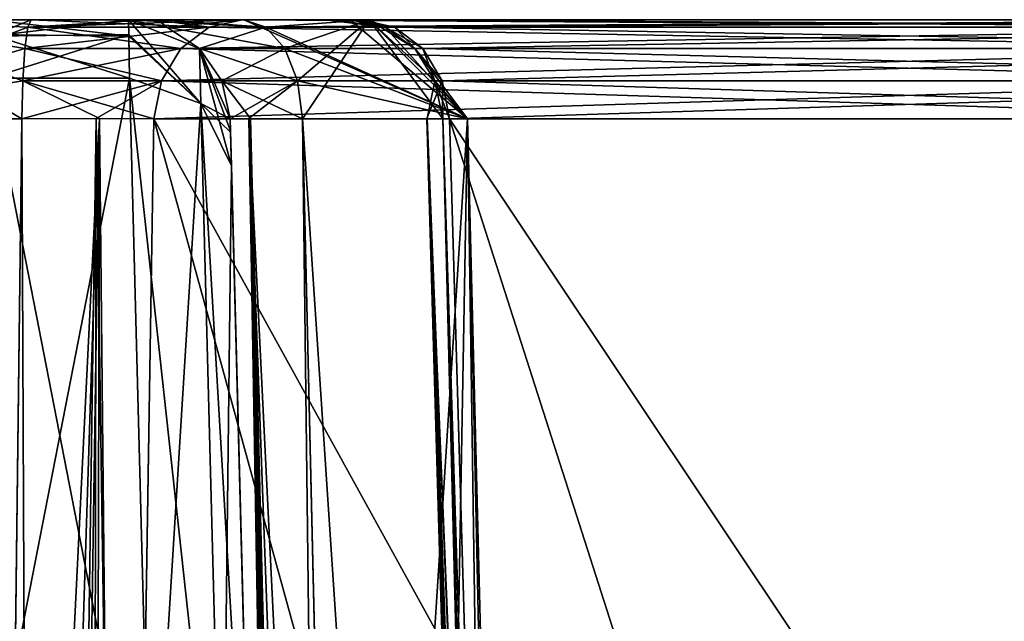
# Model space of a CAD drawing. Header units: inches. Extents: x -11.1 to 11.1, y -2.2 to 7.8.
# Tile 338 of 656: x -7.012 to -6.722, y 0.673 to 0.85. Entities that reach past the tile are written whole.
import ezdxf

# ---------------------------------------------------------------- set-up
doc = ezdxf.new("R2010")
doc.units = ezdxf.units.IN
doc.header["$LTSCALE"] = 93.866667
doc.header["$MEASUREMENT"] = 0
for name, color, linetype in [('2351', 7, 'CONTINUOUS'), ('2514', 7, 'CONTINUOUS'), ('2516', 7, 'CONTINUOUS'), ('2534', 7, 'CONTINUOUS'), ('2536', 7, 'CONTINUOUS'), ('2644', 7, 'CONTINUOUS'), ('2654', 7, 'CONTINUOUS'), ('2723', 7, 'CONTINUOUS'), ('2724', 7, 'CONTINUOUS'), ('3400', 7, 'CONTINUOUS'), ('3410', 7, 'CONTINUOUS'), ('3428', 7, 'CONTINUOUS'), ('3429', 7, 'CONTINUOUS'), ('3536', 7, 'CONTINUOUS'), ('3540', 7, 'CONTINUOUS'), ('3543', 7, 'CONTINUOUS'), ('3544', 7, 'CONTINUOUS'), ('3546', 7, 'CONTINUOUS'), ('3548', 7, 'CONTINUOUS'), ('3550', 7, 'CONTINUOUS'), ('3551', 7, 'CONTINUOUS'), ('4970', 7, 'CONTINUOUS'), ('4994', 7, 'CONTINUOUS'), ('5527', 7, 'CONTINUOUS'), ('5529', 7, 'CONTINUOUS'), ('5531', 7, 'CONTINUOUS'), ('5935', 7, 'CONTINUOUS'), ('5936', 7, 'CONTINUOUS'), ('5937', 7, 'CONTINUOUS'), ('5951', 7, 'CONTINUOUS'), ('5952', 7, 'CONTINUOUS'), ('8187', 7, 'CONTINUOUS'), ('8189', 7, 'CONTINUOUS'), ('8191', 7, 'CONTINUOUS'), ('8193', 7, 'CONTINUOUS'), ('8194', 7, 'CONTINUOUS'), ('8195', 7, 'CONTINUOUS'), ('8196', 7, 'CONTINUOUS'), ('8197', 7, 'CONTINUOUS')]:
    doc.layers.add(name, color=color, linetype=linetype)

msp = doc.modelspace()

# ---------------------------------------------------------------- linework, layer by layer
at = {"layer": '2351', "linetype": 'Continuous'}
for points in [[(-7.06041, 0.85, 2.59474), (-7.02022, 0.85, 2.80949), (-7.0084, 0.85, 2.57315), (-7.06041, 0.85, 2.59474)], [(-7.06041, 0.85, -2.59278), (-7.0084, 0.85, -2.5712), (-7.05419, 0.85, -2.74213), (-7.06041, 0.85, -2.59278)], [(-7.05419, 0.85, -2.74213), (-7.0084, 0.85, -2.5712), (-7.02893, 0.85, -2.77124), (-7.05419, 0.85, -2.74213)], [(-7.02893, 0.85, -2.77124), (-7.0084, 0.85, -2.5712), (-7.02022, 0.85, -2.80755), (-7.02893, 0.85, -2.77124)], [(-7.02022, 0.85, 3.4926), (-6.97978, 0.85, 3.4926), (-7.02022, 0.85, 2.80949), (-7.02022, 0.85, 3.4926)], [(-7.02022, 0.85, 2.80949), (-6.97978, 0.85, 3.4926), (-7.0084, 0.85, 2.57315), (-7.02022, 0.85, 2.80949)], [(-7.02022, 0.85, -2.80755), (-7.0084, 0.85, -2.5712), (-7.02022, 0.85, -3.4926), (-7.02022, 0.85, -2.80755)], [(-7.02022, 0.85, -3.4926), (-7.0084, 0.85, -2.5712), (-6.97978, 0.85, -2.80755), (-7.02022, 0.85, -3.4926)], [(-6.97978, 0.85, -3.4926), (-7.02022, 0.85, -3.4926), (-6.97978, 0.85, -2.80755), (-6.97978, 0.85, -3.4926)], [(-6.97978, 0.85, 3.4926), (-6.97978, 0.85, 2.80949), (-7.0084, 0.85, 2.57315), (-6.97978, 0.85, 3.4926)], [(-7.0084, 0.85, 2.57315), (-6.97978, 0.85, 2.80949), (-6.97196, 0.85, 2.56057), (-7.0084, 0.85, 2.57315)], [(-7.0084, 0.85, -2.5712), (-6.97353, 0.85, -2.55962), (-6.97978, 0.85, -2.80755), (-7.0084, 0.85, -2.5712)], [(-6.97196, 0.85, 2.56057), (-6.97978, 0.85, 2.80949), (-6.97107, 0.85, 2.77319), (-6.97196, 0.85, 2.56057)], [(-6.97978, 0.85, -2.80755), (-6.97353, 0.85, -2.55962), (-6.97021, 0.85, -2.76959), (-6.97978, 0.85, -2.80755)], [(-6.97353, 0.85, -2.55962), (-6.94626, 0.85, -2.53154), (-6.97021, 0.85, -2.76959), (-6.97353, 0.85, -2.55962)], [(-6.94626, 0.85, 2.53349), (-6.97196, 0.85, 2.56057), (-6.97107, 0.85, 2.77319), (-6.94626, 0.85, 2.53349)], [(-6.94581, 0.85, 2.74408), (-6.94626, 0.85, 2.53349), (-6.97107, 0.85, 2.77319), (-6.94581, 0.85, 2.74408)], [(-6.97021, 0.85, -2.76959), (-6.94626, 0.85, -2.53154), (-6.94581, 0.85, -2.74213), (-6.97021, 0.85, -2.76959)], [(-6.58876, 0.85, 1.91427), (-6.94626, 0.85, 2.53349), (-6.91124, 0.85, 2.55371), (-6.58876, 0.85, 1.91427)], [(-6.91124, 0.85, 2.55371), (-6.94626, 0.85, 2.53349), (-6.92193, 0.85, 2.59136), (-6.91124, 0.85, 2.55371)], [(-6.92193, 0.85, 2.59136), (-6.94626, 0.85, 2.53349), (-6.94581, 0.85, 2.74408), (-6.92193, 0.85, 2.59136)], [(-6.94626, 0.85, -2.53154), (-6.58876, 0.85, -1.91232), (-6.91124, 0.85, -2.55176), (-6.94626, 0.85, -2.53154)], [(-6.94581, 0.85, -2.74213), (-6.94626, 0.85, -2.53154), (-6.92185, 0.85, -2.58755), (-6.94581, 0.85, -2.74213)], [(-6.92185, 0.85, -2.58755), (-6.94626, 0.85, -2.53154), (-6.91124, 0.85, -2.55176), (-6.92185, 0.85, -2.58755)], [(-6.90899, 0.85, -2.68943), (-6.94581, 0.85, -2.74213), (-6.91453, 0.85, -2.6254), (-6.90899, 0.85, -2.68943)], [(-6.91453, 0.85, -2.6254), (-6.94581, 0.85, -2.74213), (-6.92185, 0.85, -2.58755), (-6.91453, 0.85, -2.6254)], [(-6.90899, 0.85, 2.69138), (-6.92193, 0.85, 2.59136), (-6.94581, 0.85, 2.74408), (-6.90899, 0.85, 2.69138)], [(-6.91453, 0.85, 2.62735), (-6.92193, 0.85, 2.59136), (-6.90899, 0.85, 2.69138), (-6.91453, 0.85, 2.62735)], [(-6.55374, 0.85, 1.93449), (-6.58876, 0.85, 1.91427), (-6.91124, 0.85, 2.55371), (-6.55374, 0.85, 1.93449)], [(-6.91124, 0.85, -2.55176), (-6.58876, 0.85, -1.91232), (-6.55374, 0.85, -1.93254), (-6.91124, 0.85, -2.55176)]]:
    msp.add_3dface(points, dxfattribs=at)
at = {"layer": '2514', "linetype": 'Continuous'}
for points in [[(-6.86724, 0.20508, -2.56776), (-6.88527, 0.82079, -2.56675), (-6.52776, 0.82079, -1.94753), (-6.86724, 0.20508, -2.56776)], [(-6.85101, -0.355, -2.569), (-6.86724, 0.20508, -2.56776), (-6.52776, 0.82079, -1.94753), (-6.85101, -0.355, -2.569)], [(-6.5188, 0.26222, -1.96126), (-6.85101, -0.355, -2.569), (-6.52776, 0.82079, -1.94753), (-6.5188, 0.26222, -1.96126)]]:
    msp.add_3dface(points, dxfattribs=at)
at = {"layer": '2516', "linetype": 'Continuous'}
for points in [[(-6.98114, 0.26581, -2.5029), (-6.64899, -0.355, -1.89508), (-6.97224, 0.82079, -2.51654), (-6.98114, 0.26581, -2.5029)], [(-6.63278, 0.20466, -1.89631), (-6.61473, 0.82079, -1.89732), (-6.97224, 0.82079, -2.51654), (-6.63278, 0.20466, -1.89631)], [(-6.64899, -0.355, -1.89508), (-6.63278, 0.20466, -1.89631), (-6.97224, 0.82079, -2.51654), (-6.64899, -0.355, -1.89508)]]:
    msp.add_3dface(points, dxfattribs=at)
at = {"layer": '2534', "linetype": 'Continuous'}
for points in [[(-6.99131, -0.355, 2.48995), (-6.98213, 0.20508, 2.50338), (-6.61473, 0.82079, 1.89927), (-6.99131, -0.355, 2.48995)], [(-6.63116, 0.26023, 1.89837), (-6.99131, -0.355, 2.48995), (-6.61473, 0.82079, 1.89927), (-6.63116, 0.26023, 1.89837)], [(-6.98213, 0.20508, 2.50338), (-6.97224, 0.82079, 2.51849), (-6.61473, 0.82079, 1.89927), (-6.98213, 0.20508, 2.50338)]]:
    msp.add_3dface(points, dxfattribs=at)
at = {"layer": '2536', "linetype": 'Continuous'}
for points in [[(-6.51895, 0.27184, 1.96298), (-6.52776, 0.82079, 1.94948), (-6.88527, 0.82079, 2.5687), (-6.51895, 0.27184, 1.96298)], [(-6.50869, -0.355, 1.97802), (-6.51895, 0.27184, 1.96298), (-6.88527, 0.82079, 2.5687), (-6.50869, -0.355, 1.97802)], [(-6.869, 0.26581, 2.5696), (-6.50869, -0.355, 1.97802), (-6.88527, 0.82079, 2.5687), (-6.869, 0.26581, 2.5696)]]:
    msp.add_3dface(points, dxfattribs=at)
at = {"layer": '2644', "linetype": 'Continuous'}
for points in [[(-6.919, -0.355, -2.82273), (-6.919, -0.355, -4.53391), (-6.94979, 0.82079, -3.4926), (-6.919, -0.355, -2.82273)], [(-6.94979, 0.82079, -3.4926), (-6.919, -0.355, -4.53391), (-6.94969, 0.81688, -3.523), (-6.94979, 0.82079, -3.4926)], [(-6.93526, 0.26593, -2.8149), (-6.919, -0.355, -2.82273), (-6.94979, 0.82079, -3.4926), (-6.93526, 0.26593, -2.8149)], [(-6.94979, 0.82079, -2.80755), (-6.93526, 0.26593, -2.8149), (-6.94979, 0.82079, -3.4926), (-6.94979, 0.82079, -2.80755)], [(-6.94969, 0.81688, -3.523), (-6.919, -0.355, -4.53391), (-6.94943, 0.807, -3.54845), (-6.94969, 0.81688, -3.523)], [(-6.94943, 0.807, -3.54845), (-6.919, -0.355, -4.53391), (-6.94306, 0.56393, -4.01079), (-6.94943, 0.807, -3.54845)]]:
    msp.add_3dface(points, dxfattribs=at)
at = {"layer": '2654', "linetype": 'Continuous'}
for points in [[(-6.94979, 0.82079, 3.4926), (-6.9497, 0.81729, 3.52136), (-6.919, -0.355, 2.82467), (-6.94979, 0.82079, 3.4926)], [(-6.94979, 0.82079, 2.80949), (-6.94979, 0.82079, 3.4926), (-6.93379, 0.20971, 2.81758), (-6.94979, 0.82079, 2.80949)], [(-6.93379, 0.20971, 2.81758), (-6.94979, 0.82079, 3.4926), (-6.919, -0.355, 2.82467), (-6.93379, 0.20971, 2.81758)], [(-6.9497, 0.81729, 3.52136), (-6.94943, 0.807, 3.54845), (-6.919, -0.355, 2.82467), (-6.9497, 0.81729, 3.52136)], [(-6.94943, 0.807, 3.54845), (-6.94306, 0.56393, 4.01079), (-6.919, -0.355, 2.82467), (-6.94943, 0.807, 3.54845)]]:
    msp.add_3dface(points, dxfattribs=at)
at = {"layer": '2723', "linetype": 'Continuous'}
for points in [[(-7.02058, 0.83277, -3.56241), (-6.97305, 0.5897, -4.02475), (-7.02695, 0.5897, -4.02475), (-7.02058, 0.83277, -3.56241)], [(-6.97942, 0.83277, -3.56241), (-6.97305, 0.5897, -4.02475), (-7.02058, 0.83277, -3.56241), (-6.97942, 0.83277, -3.56241)]]:
    msp.add_3dface(points, dxfattribs=at)
at = {"layer": '2724', "linetype": 'Continuous'}
for points in [[(-7.02058, 0.83277, 3.56241), (-7.02695, 0.5897, 4.02475), (-6.97942, 0.83277, 3.56241), (-7.02058, 0.83277, 3.56241)], [(-6.97942, 0.83277, 3.56241), (-7.02695, 0.5897, 4.02475), (-6.97305, 0.5897, 4.02475), (-6.97942, 0.83277, 3.56241)]]:
    msp.add_3dface(points, dxfattribs=at)
at = {"layer": '3400', "linetype": 'Continuous'}
for points in [[(-6.97305, 0.5897, -4.02475), (-6.97942, 0.83277, -3.56241), (-6.95845, 0.82533, -3.5582), (-6.97305, 0.5897, -4.02475)], [(-6.95209, 0.58226, -4.02055), (-6.97305, 0.5897, -4.02475), (-6.95845, 0.82533, -3.5582), (-6.95209, 0.58226, -4.02055)], [(-6.94943, 0.807, -3.54845), (-6.95209, 0.58226, -4.02055), (-6.95845, 0.82533, -3.5582), (-6.94943, 0.807, -3.54845)], [(-6.94943, 0.807, -3.54845), (-6.94306, 0.56393, -4.01079), (-6.95209, 0.58226, -4.02055), (-6.94943, 0.807, -3.54845)]]:
    msp.add_3dface(points, dxfattribs=at)
at = {"layer": '3410', "linetype": 'Continuous'}
for points in [[(-6.97942, 0.83277, 3.56241), (-6.97305, 0.5897, 4.02475), (-6.95209, 0.58226, 4.02055), (-6.97942, 0.83277, 3.56241)], [(-6.97942, 0.83277, 3.56241), (-6.95209, 0.58226, 4.02055), (-6.95845, 0.82533, 3.5582), (-6.97942, 0.83277, 3.56241)], [(-6.94306, 0.56393, 4.01079), (-6.94943, 0.807, 3.54845), (-6.95845, 0.82533, 3.5582), (-6.94306, 0.56393, 4.01079)], [(-6.95209, 0.58226, 4.02055), (-6.94306, 0.56393, 4.01079), (-6.95845, 0.82533, 3.5582), (-6.95209, 0.58226, 4.02055)]]:
    msp.add_3dface(points, dxfattribs=at)
at = {"layer": '3428', "linetype": 'Continuous'}
for points in [[(-6.97978, 0.85, 3.4926), (-7.02022, 0.85, 3.4926), (-7.02032, 0.84511, 3.5306), (-6.97978, 0.85, 3.4926)], [(-6.97969, 0.84563, 3.52855), (-6.97978, 0.85, 3.4926), (-7.02032, 0.84511, 3.5306), (-6.97969, 0.84563, 3.52855)], [(-7.02058, 0.83277, 3.56241), (-6.97942, 0.83277, 3.56241), (-6.97969, 0.84563, 3.52855), (-7.02058, 0.83277, 3.56241)], [(-7.02058, 0.83277, 3.56241), (-6.97969, 0.84563, 3.52855), (-7.02032, 0.84511, 3.5306), (-7.02058, 0.83277, 3.56241)]]:
    msp.add_3dface(points, dxfattribs=at)
at = {"layer": '3429', "linetype": 'Continuous'}
for points in [[(-7.02022, 0.85, -3.4926), (-6.97968, 0.84511, -3.5306), (-7.02031, 0.84563, -3.52855), (-7.02022, 0.85, -3.4926)], [(-7.02022, 0.85, -3.4926), (-6.97978, 0.85, -3.4926), (-6.97968, 0.84511, -3.5306), (-7.02022, 0.85, -3.4926)], [(-6.97942, 0.83277, -3.56241), (-7.02058, 0.83277, -3.56241), (-7.02031, 0.84563, -3.52855), (-6.97942, 0.83277, -3.56241)], [(-6.97968, 0.84511, -3.5306), (-6.97942, 0.83277, -3.56241), (-7.02031, 0.84563, -3.52855), (-6.97968, 0.84511, -3.5306)]]:
    msp.add_3dface(points, dxfattribs=at)
at = {"layer": '3536', "linetype": 'Continuous'}
for points in [[(-6.58876, 0.85, -1.91232), (-6.94626, 0.85, -2.53154), (-6.95605, 0.84779, -2.52589), (-6.58876, 0.85, -1.91232)], [(-6.58876, 0.85, -1.91232), (-6.95605, 0.84779, -2.52589), (-6.59854, 0.84779, -1.90667), (-6.58876, 0.85, -1.91232)], [(-6.95605, 0.84779, -2.52589), (-6.96439, 0.84149, -2.52107), (-6.60689, 0.84149, -1.90185), (-6.95605, 0.84779, -2.52589)], [(-6.59854, 0.84779, -1.90667), (-6.95605, 0.84779, -2.52589), (-6.60689, 0.84149, -1.90185), (-6.59854, 0.84779, -1.90667)], [(-6.96439, 0.84149, -2.52107), (-6.97007, 0.83202, -2.51779), (-6.61256, 0.83202, -1.89858), (-6.96439, 0.84149, -2.52107)], [(-6.60689, 0.84149, -1.90185), (-6.96439, 0.84149, -2.52107), (-6.61256, 0.83202, -1.89858), (-6.60689, 0.84149, -1.90185)], [(-6.97224, 0.82079, -2.51654), (-6.61473, 0.82079, -1.89732), (-6.61256, 0.83202, -1.89858), (-6.97224, 0.82079, -2.51654)], [(-6.97007, 0.83202, -2.51779), (-6.97224, 0.82079, -2.51654), (-6.61256, 0.83202, -1.89858), (-6.97007, 0.83202, -2.51779)]]:
    msp.add_3dface(points, dxfattribs=at)
at = {"layer": '3540', "linetype": 'Continuous'}
for points in [[(-6.94626, 0.85, 2.53349), (-6.59854, 0.84779, 1.90862), (-6.95605, 0.84779, 2.52784), (-6.94626, 0.85, 2.53349)], [(-6.94626, 0.85, 2.53349), (-6.58876, 0.85, 1.91427), (-6.59854, 0.84779, 1.90862), (-6.94626, 0.85, 2.53349)], [(-6.59854, 0.84779, 1.90862), (-6.60689, 0.84149, 1.9038), (-6.96439, 0.84149, 2.52302), (-6.59854, 0.84779, 1.90862)], [(-6.95605, 0.84779, 2.52784), (-6.59854, 0.84779, 1.90862), (-6.96439, 0.84149, 2.52302), (-6.95605, 0.84779, 2.52784)], [(-6.60689, 0.84149, 1.9038), (-6.61256, 0.83202, 1.90052), (-6.97007, 0.83202, 2.51974), (-6.60689, 0.84149, 1.9038)], [(-6.96439, 0.84149, 2.52302), (-6.60689, 0.84149, 1.9038), (-6.97007, 0.83202, 2.51974), (-6.96439, 0.84149, 2.52302)], [(-6.61473, 0.82079, 1.89927), (-6.97224, 0.82079, 2.51849), (-6.97007, 0.83202, 2.51974), (-6.61473, 0.82079, 1.89927)], [(-6.61256, 0.83202, 1.90052), (-6.61473, 0.82079, 1.89927), (-6.97007, 0.83202, 2.51974), (-6.61256, 0.83202, 1.90052)]]:
    msp.add_3dface(points, dxfattribs=at)
at = {"layer": '3543', "linetype": 'Continuous'}
for points in [[(-6.97968, 0.84511, -3.5306), (-6.97978, 0.85, -3.4926), (-6.95845, 0.82533, -3.5582), (-6.97968, 0.84511, -3.5306)], [(-6.95845, 0.82533, -3.5582), (-6.97978, 0.85, -3.4926), (-6.95885, 0.84149, -3.4926), (-6.95845, 0.82533, -3.5582)], [(-6.97942, 0.83277, -3.56241), (-6.97968, 0.84511, -3.5306), (-6.95845, 0.82533, -3.5582), (-6.97942, 0.83277, -3.56241)], [(-6.94979, 0.82079, -3.4926), (-6.95845, 0.82533, -3.5582), (-6.95885, 0.84149, -3.4926), (-6.94979, 0.82079, -3.4926)], [(-6.94979, 0.82079, -3.4926), (-6.94969, 0.81688, -3.523), (-6.95845, 0.82533, -3.5582), (-6.94979, 0.82079, -3.4926)], [(-6.94969, 0.81688, -3.523), (-6.94943, 0.807, -3.54845), (-6.95845, 0.82533, -3.5582), (-6.94969, 0.81688, -3.523)]]:
    msp.add_3dface(points, dxfattribs=at)
at = {"layer": '3544', "linetype": 'Continuous'}
for points in [[(-6.97978, 0.85, -3.4926), (-6.97978, 0.85, -2.80755), (-6.96848, 0.84779, -2.80755), (-6.97978, 0.85, -3.4926)], [(-6.95885, 0.84149, -3.4926), (-6.97978, 0.85, -3.4926), (-6.96848, 0.84779, -2.80755), (-6.95885, 0.84149, -3.4926)], [(-6.95884, 0.84149, -2.80755), (-6.95885, 0.84149, -3.4926), (-6.96848, 0.84779, -2.80755), (-6.95884, 0.84149, -2.80755)], [(-6.94979, 0.82079, -2.80755), (-6.94979, 0.82079, -3.4926), (-6.95885, 0.84149, -3.4926), (-6.94979, 0.82079, -2.80755)], [(-6.94979, 0.82079, -2.80755), (-6.95885, 0.84149, -3.4926), (-6.95229, 0.83202, -2.80755), (-6.94979, 0.82079, -2.80755)], [(-6.95229, 0.83202, -2.80755), (-6.95885, 0.84149, -3.4926), (-6.95884, 0.84149, -2.80755), (-6.95229, 0.83202, -2.80755)]]:
    msp.add_3dface(points, dxfattribs=at)
at = {"layer": '3546', "linetype": 'Continuous'}
for points in [[(-6.91124, 0.85, -2.55176), (-6.55374, 0.85, -1.93254), (-6.54395, 0.84779, -1.93819), (-6.91124, 0.85, -2.55176)], [(-6.91124, 0.85, -2.55176), (-6.54395, 0.84779, -1.93819), (-6.90146, 0.84779, -2.55741), (-6.91124, 0.85, -2.55176)], [(-6.90146, 0.84779, -2.55741), (-6.54395, 0.84779, -1.93819), (-6.89311, 0.84149, -2.56222), (-6.90146, 0.84779, -2.55741)], [(-6.54395, 0.84779, -1.93819), (-6.53561, 0.84149, -1.94301), (-6.89311, 0.84149, -2.56222), (-6.54395, 0.84779, -1.93819)], [(-6.89311, 0.84149, -2.56222), (-6.53561, 0.84149, -1.94301), (-6.88744, 0.83202, -2.5655), (-6.89311, 0.84149, -2.56222)], [(-6.53561, 0.84149, -1.94301), (-6.52993, 0.83202, -1.94628), (-6.88744, 0.83202, -2.5655), (-6.53561, 0.84149, -1.94301)], [(-6.52776, 0.82079, -1.94753), (-6.88527, 0.82079, -2.56675), (-6.88744, 0.83202, -2.5655), (-6.52776, 0.82079, -1.94753)], [(-6.52993, 0.83202, -1.94628), (-6.52776, 0.82079, -1.94753), (-6.88744, 0.83202, -2.5655), (-6.52993, 0.83202, -1.94628)]]:
    msp.add_3dface(points, dxfattribs=at)
at = {"layer": '3548', "linetype": 'Continuous'}
for points in [[(-6.55374, 0.85, 1.93449), (-6.91124, 0.85, 2.55371), (-6.90146, 0.84779, 2.55936), (-6.55374, 0.85, 1.93449)], [(-6.55374, 0.85, 1.93449), (-6.90146, 0.84779, 2.55936), (-6.54395, 0.84779, 1.94014), (-6.55374, 0.85, 1.93449)], [(-6.90146, 0.84779, 2.55936), (-6.89311, 0.84149, 2.56417), (-6.53561, 0.84149, 1.94496), (-6.90146, 0.84779, 2.55936)], [(-6.54395, 0.84779, 1.94014), (-6.90146, 0.84779, 2.55936), (-6.53561, 0.84149, 1.94496), (-6.54395, 0.84779, 1.94014)], [(-6.89311, 0.84149, 2.56417), (-6.88744, 0.83202, 2.56745), (-6.52993, 0.83202, 1.94823), (-6.89311, 0.84149, 2.56417)], [(-6.53561, 0.84149, 1.94496), (-6.89311, 0.84149, 2.56417), (-6.52993, 0.83202, 1.94823), (-6.53561, 0.84149, 1.94496)], [(-6.88744, 0.83202, 2.56745), (-6.88527, 0.82079, 2.5687), (-6.52993, 0.83202, 1.94823), (-6.88744, 0.83202, 2.56745)], [(-6.88527, 0.82079, 2.5687), (-6.52776, 0.82079, 1.94948), (-6.52993, 0.83202, 1.94823), (-6.88527, 0.82079, 2.5687)]]:
    msp.add_3dface(points, dxfattribs=at)
at = {"layer": '3550', "linetype": 'Continuous'}
for points in [[(-6.97978, 0.85, 2.80949), (-6.97978, 0.85, 3.4926), (-6.95884, 0.84149, 3.4926), (-6.97978, 0.85, 2.80949)], [(-6.97978, 0.85, 2.80949), (-6.95884, 0.84149, 3.4926), (-6.96848, 0.84779, 2.80949), (-6.97978, 0.85, 2.80949)], [(-6.96848, 0.84779, 2.80949), (-6.95884, 0.84149, 3.4926), (-6.95885, 0.84149, 2.80949), (-6.96848, 0.84779, 2.80949)], [(-6.95885, 0.84149, 2.80949), (-6.95884, 0.84149, 3.4926), (-6.95229, 0.83202, 2.80949), (-6.95885, 0.84149, 2.80949)], [(-6.95884, 0.84149, 3.4926), (-6.94979, 0.82079, 3.4926), (-6.95229, 0.83202, 2.80949), (-6.95884, 0.84149, 3.4926)], [(-6.94979, 0.82079, 3.4926), (-6.94979, 0.82079, 2.80949), (-6.95229, 0.83202, 2.80949), (-6.94979, 0.82079, 3.4926)]]:
    msp.add_3dface(points, dxfattribs=at)
at = {"layer": '3551', "linetype": 'Continuous'}
for points in [[(-6.97978, 0.85, 3.4926), (-6.97969, 0.84563, 3.52855), (-6.95845, 0.82533, 3.5582), (-6.97978, 0.85, 3.4926)], [(-6.97978, 0.85, 3.4926), (-6.95845, 0.82533, 3.5582), (-6.95884, 0.84149, 3.4926), (-6.97978, 0.85, 3.4926)], [(-6.97969, 0.84563, 3.52855), (-6.97942, 0.83277, 3.56241), (-6.95845, 0.82533, 3.5582), (-6.97969, 0.84563, 3.52855)], [(-6.94943, 0.807, 3.54845), (-6.9497, 0.81729, 3.52136), (-6.95884, 0.84149, 3.4926), (-6.94943, 0.807, 3.54845)], [(-6.95845, 0.82533, 3.5582), (-6.94943, 0.807, 3.54845), (-6.95884, 0.84149, 3.4926), (-6.95845, 0.82533, 3.5582)], [(-6.9497, 0.81729, 3.52136), (-6.94979, 0.82079, 3.4926), (-6.95884, 0.84149, 3.4926), (-6.9497, 0.81729, 3.52136)]]:
    msp.add_3dface(points, dxfattribs=at)
at = {"layer": '4970', "linetype": 'Continuous'}
for points in [[(-7.01796, 0.26581, -2.52747), (-7.01107, 0.82079, -2.54133), (-7.07993, 0.82079, -2.56998), (-7.01796, 0.26581, -2.52747)], [(-6.91566, 0.26593, -2.77521), (-6.92856, 0.82079, -2.76666), (-6.88002, 0.82079, -2.6972), (-6.91566, 0.26593, -2.77521)], [(-6.90096, -0.355, -2.78428), (-6.91566, 0.26593, -2.77521), (-6.88002, 0.82079, -2.6972), (-6.90096, -0.355, -2.78428)], [(-6.85028, -0.355, -2.70517), (-6.90096, -0.355, -2.78428), (-6.88002, 0.82079, -2.6972), (-6.85028, -0.355, -2.70517)], [(-6.87019, 0.20508, -2.61174), (-6.85028, -0.355, -2.70517), (-6.88732, 0.82079, -2.61278), (-6.87019, 0.20508, -2.61174)], [(-6.88732, 0.82079, -2.61278), (-6.85028, -0.355, -2.70517), (-6.88002, 0.82079, -2.6972), (-6.88732, 0.82079, -2.61278)]]:
    msp.add_3dface(points, dxfattribs=at)
at = {"layer": '4994', "linetype": 'Continuous'}
for points in [[(-7.01107, 0.82079, 2.54328), (-7.01874, 0.20508, 2.52792), (-7.07994, 0.82079, 2.57193), (-7.01107, 0.82079, 2.54328)], [(-6.91434, 0.20971, 2.778), (-6.85028, -0.355, 2.70712), (-6.92856, 0.82079, 2.76861), (-6.91434, 0.20971, 2.778)], [(-6.92856, 0.82079, 2.76861), (-6.85028, -0.355, 2.70712), (-6.88002, 0.82079, 2.69915), (-6.92856, 0.82079, 2.76861)], [(-6.87188, 0.26581, 2.61377), (-6.88732, 0.82079, 2.61473), (-6.88002, 0.82079, 2.69915), (-6.87188, 0.26581, 2.61377)], [(-6.85461, -0.355, 2.61327), (-6.87188, 0.26581, 2.61377), (-6.88002, 0.82079, 2.69915), (-6.85461, -0.355, 2.61327)], [(-6.85028, -0.355, 2.70712), (-6.85461, -0.355, 2.61327), (-6.88002, 0.82079, 2.69915), (-6.85028, -0.355, 2.70712)]]:
    msp.add_3dface(points, dxfattribs=at)
at = {"layer": '5527', "linetype": 'Continuous'}
for points in [[(-7.02616, -0.355, 2.51422), (-7.01874, 0.20508, 2.52792), (-6.98829, 0.82088, 2.53542), (-7.02616, -0.355, 2.51422)], [(-7.00603, -0.35518, 2.50597), (-7.02616, -0.355, 2.51422), (-6.98829, 0.82088, 2.53542), (-7.00603, -0.35518, 2.50597)], [(-7.01874, 0.20508, 2.52792), (-7.01107, 0.82079, 2.54328), (-6.98829, 0.82088, 2.53542), (-7.01874, 0.20508, 2.52792)], [(-6.99131, -0.355, 2.48995), (-7.00603, -0.35518, 2.50597), (-6.98829, 0.82088, 2.53542), (-6.99131, -0.355, 2.48995)], [(-6.98213, 0.20508, 2.50338), (-6.99131, -0.355, 2.48995), (-6.98829, 0.82088, 2.53542), (-6.98213, 0.20508, 2.50338)], [(-6.97224, 0.82079, 2.51849), (-6.98213, 0.20508, 2.50338), (-6.98829, 0.82088, 2.53542), (-6.97224, 0.82079, 2.51849)]]:
    msp.add_3dface(points, dxfattribs=at)
at = {"layer": '5529', "linetype": 'Continuous'}
for points in [[(-6.85101, -0.355, 2.57095), (-6.869, 0.26581, 2.5696), (-6.89195, 0.82088, 2.59224), (-6.85101, -0.355, 2.57095)], [(-6.85752, -0.35523, 2.59171), (-6.85101, -0.355, 2.57095), (-6.89195, 0.82088, 2.59224), (-6.85752, -0.35523, 2.59171)], [(-6.869, 0.26581, 2.5696), (-6.88527, 0.82079, 2.5687), (-6.89195, 0.82088, 2.59224), (-6.869, 0.26581, 2.5696)], [(-6.88732, 0.82079, 2.61473), (-6.85752, -0.35523, 2.59171), (-6.89195, 0.82088, 2.59224), (-6.88732, 0.82079, 2.61473)], [(-6.88732, 0.82079, 2.61473), (-6.87188, 0.26581, 2.61377), (-6.85752, -0.35523, 2.59171), (-6.88732, 0.82079, 2.61473)]]:
    msp.add_3dface(points, dxfattribs=at)
at = {"layer": '5531', "linetype": 'Continuous'}
for points in [[(-6.94979, 0.82079, 2.80949), (-6.93379, 0.20971, 2.81758), (-6.94435, 0.82088, 2.78681), (-6.94979, 0.82079, 2.80949)], [(-6.93379, 0.20971, 2.81758), (-6.919, -0.355, 2.82467), (-6.94435, 0.82088, 2.78681), (-6.93379, 0.20971, 2.81758)], [(-6.919, -0.355, 2.82467), (-6.91426, -0.35518, 2.80344), (-6.94435, 0.82088, 2.78681), (-6.919, -0.355, 2.82467)], [(-6.90096, -0.355, 2.78623), (-6.91434, 0.20971, 2.778), (-6.94435, 0.82088, 2.78681), (-6.90096, -0.355, 2.78623)], [(-6.91426, -0.35518, 2.80344), (-6.90096, -0.355, 2.78623), (-6.94435, 0.82088, 2.78681), (-6.91426, -0.35518, 2.80344)], [(-6.91434, 0.20971, 2.778), (-6.92856, 0.82079, 2.76861), (-6.94435, 0.82088, 2.78681), (-6.91434, 0.20971, 2.778)]]:
    msp.add_3dface(points, dxfattribs=at)
at = {"layer": '5935', "linetype": 'Continuous'}
for points in [[(-6.97107, 0.85, 2.77319), (-6.97978, 0.85, 2.80949), (-6.96848, 0.84779, 2.80949), (-6.97107, 0.85, 2.77319)], [(-6.94581, 0.85, 2.74408), (-6.97107, 0.85, 2.77319), (-6.96848, 0.84779, 2.80949), (-6.94581, 0.85, 2.74408)], [(-6.94581, 0.85, 2.74408), (-6.96848, 0.84779, 2.80949), (-6.93931, 0.84779, 2.75332), (-6.94581, 0.85, 2.74408)], [(-6.96848, 0.84779, 2.80949), (-6.95885, 0.84149, 2.80949), (-6.93931, 0.84779, 2.75332), (-6.96848, 0.84779, 2.80949)], [(-6.93931, 0.84779, 2.75332), (-6.95885, 0.84149, 2.80949), (-6.93376, 0.84149, 2.7612), (-6.93931, 0.84779, 2.75332)], [(-6.95885, 0.84149, 2.80949), (-6.95229, 0.83202, 2.80949), (-6.93376, 0.84149, 2.7612), (-6.95885, 0.84149, 2.80949)], [(-6.93376, 0.84149, 2.7612), (-6.95229, 0.83202, 2.80949), (-6.93, 0.83202, 2.76656), (-6.93376, 0.84149, 2.7612)], [(-6.95229, 0.83202, 2.80949), (-6.94979, 0.82079, 2.80949), (-6.93, 0.83202, 2.76656), (-6.95229, 0.83202, 2.80949)], [(-6.94979, 0.82079, 2.80949), (-6.94435, 0.82088, 2.78681), (-6.93, 0.83202, 2.76656), (-6.94979, 0.82079, 2.80949)], [(-6.94435, 0.82088, 2.78681), (-6.92856, 0.82079, 2.76861), (-6.93, 0.83202, 2.76656), (-6.94435, 0.82088, 2.78681)]]:
    msp.add_3dface(points, dxfattribs=at)
at = {"layer": '5936', "linetype": 'Continuous'}
for points in [[(-7.06041, 0.85, 2.59474), (-7.0084, 0.85, 2.57315), (-7.07994, 0.82079, 2.57193), (-7.06041, 0.85, 2.59474)], [(-7.07994, 0.82079, 2.57193), (-7.0084, 0.85, 2.57315), (-7.0094, 0.84779, 2.5619), (-7.07994, 0.82079, 2.57193)], [(-7.01026, 0.84149, 2.5523), (-7.07994, 0.82079, 2.57193), (-7.0094, 0.84779, 2.5619), (-7.01026, 0.84149, 2.5523)], [(-7.01085, 0.83202, 2.54578), (-7.07994, 0.82079, 2.57193), (-7.01026, 0.84149, 2.5523), (-7.01085, 0.83202, 2.54578)], [(-7.01107, 0.82079, 2.54328), (-7.07994, 0.82079, 2.57193), (-7.01085, 0.83202, 2.54578), (-7.01107, 0.82079, 2.54328)]]:
    msp.add_3dface(points, dxfattribs=at)
at = {"layer": '5937', "linetype": 'Continuous'}
for points in [[(-6.91124, 0.85, 2.55371), (-6.92193, 0.85, 2.59136), (-6.90428, 0.84779, 2.62259), (-6.91124, 0.85, 2.55371)], [(-6.92193, 0.85, 2.59136), (-6.91453, 0.85, 2.62735), (-6.90428, 0.84779, 2.62259), (-6.92193, 0.85, 2.59136)], [(-6.90146, 0.84779, 2.55936), (-6.91124, 0.85, 2.55371), (-6.90428, 0.84779, 2.62259), (-6.90146, 0.84779, 2.55936)], [(-6.89554, 0.84149, 2.61854), (-6.90146, 0.84779, 2.55936), (-6.90428, 0.84779, 2.62259), (-6.89554, 0.84149, 2.61854)], [(-6.89311, 0.84149, 2.56417), (-6.90146, 0.84779, 2.55936), (-6.89554, 0.84149, 2.61854), (-6.89311, 0.84149, 2.56417)], [(-6.8896, 0.83202, 2.61578), (-6.89311, 0.84149, 2.56417), (-6.89554, 0.84149, 2.61854), (-6.8896, 0.83202, 2.61578)], [(-6.88744, 0.83202, 2.56745), (-6.89311, 0.84149, 2.56417), (-6.8896, 0.83202, 2.61578), (-6.88744, 0.83202, 2.56745)], [(-6.89195, 0.82088, 2.59224), (-6.88527, 0.82079, 2.5687), (-6.88744, 0.83202, 2.56745), (-6.89195, 0.82088, 2.59224)], [(-6.88732, 0.82079, 2.61473), (-6.89195, 0.82088, 2.59224), (-6.88744, 0.83202, 2.56745), (-6.88732, 0.82079, 2.61473)], [(-6.88732, 0.82079, 2.61473), (-6.88744, 0.83202, 2.56745), (-6.8896, 0.83202, 2.61578), (-6.88732, 0.82079, 2.61473)]]:
    msp.add_3dface(points, dxfattribs=at)
at = {"layer": '5951', "linetype": 'Continuous'}
for points in [[(-6.90899, 0.85, 2.69138), (-6.94581, 0.85, 2.74408), (-6.88002, 0.82079, 2.69915), (-6.90899, 0.85, 2.69138)], [(-6.88002, 0.82079, 2.69915), (-6.94581, 0.85, 2.74408), (-6.93931, 0.84779, 2.75332), (-6.88002, 0.82079, 2.69915)], [(-6.91453, 0.85, 2.62735), (-6.90899, 0.85, 2.69138), (-6.90428, 0.84779, 2.62259), (-6.91453, 0.85, 2.62735)], [(-6.88732, 0.82079, 2.61473), (-6.90899, 0.85, 2.69138), (-6.88002, 0.82079, 2.69915), (-6.88732, 0.82079, 2.61473)], [(-6.90899, 0.85, 2.69138), (-6.88732, 0.82079, 2.61473), (-6.8896, 0.83202, 2.61578), (-6.90899, 0.85, 2.69138)], [(-6.90899, 0.85, 2.69138), (-6.8896, 0.83202, 2.61578), (-6.89554, 0.84149, 2.61854), (-6.90899, 0.85, 2.69138)], [(-6.90899, 0.85, 2.69138), (-6.89554, 0.84149, 2.61854), (-6.90428, 0.84779, 2.62259), (-6.90899, 0.85, 2.69138)], [(-6.88002, 0.82079, 2.69915), (-6.93931, 0.84779, 2.75332), (-6.93376, 0.84149, 2.7612), (-6.88002, 0.82079, 2.69915)], [(-6.88002, 0.82079, 2.69915), (-6.93376, 0.84149, 2.7612), (-6.93, 0.83202, 2.76656), (-6.88002, 0.82079, 2.69915)], [(-6.92856, 0.82079, 2.76861), (-6.88002, 0.82079, 2.69915), (-6.93, 0.83202, 2.76656), (-6.92856, 0.82079, 2.76861)]]:
    msp.add_3dface(points, dxfattribs=at)
at = {"layer": '5952', "linetype": 'Continuous'}
for points in [[(-7.0084, 0.85, 2.57315), (-6.95605, 0.84779, 2.52784), (-7.0094, 0.84779, 2.5619), (-7.0084, 0.85, 2.57315)], [(-7.0084, 0.85, 2.57315), (-6.97196, 0.85, 2.56057), (-6.95605, 0.84779, 2.52784), (-7.0084, 0.85, 2.57315)], [(-6.97196, 0.85, 2.56057), (-6.94626, 0.85, 2.53349), (-6.95605, 0.84779, 2.52784), (-6.97196, 0.85, 2.56057)], [(-6.96439, 0.84149, 2.52302), (-7.01026, 0.84149, 2.5523), (-7.0094, 0.84779, 2.5619), (-6.96439, 0.84149, 2.52302)], [(-6.95605, 0.84779, 2.52784), (-6.96439, 0.84149, 2.52302), (-7.0094, 0.84779, 2.5619), (-6.95605, 0.84779, 2.52784)], [(-6.97007, 0.83202, 2.51974), (-7.01085, 0.83202, 2.54578), (-7.01026, 0.84149, 2.5523), (-6.97007, 0.83202, 2.51974)], [(-6.96439, 0.84149, 2.52302), (-6.97007, 0.83202, 2.51974), (-7.01026, 0.84149, 2.5523), (-6.96439, 0.84149, 2.52302)], [(-6.98829, 0.82088, 2.53542), (-7.01107, 0.82079, 2.54328), (-7.01085, 0.83202, 2.54578), (-6.98829, 0.82088, 2.53542)], [(-6.97224, 0.82079, 2.51849), (-6.98829, 0.82088, 2.53542), (-7.01085, 0.83202, 2.54578), (-6.97224, 0.82079, 2.51849)], [(-6.97007, 0.83202, 2.51974), (-6.97224, 0.82079, 2.51849), (-7.01085, 0.83202, 2.54578), (-6.97007, 0.83202, 2.51974)]]:
    msp.add_3dface(points, dxfattribs=at)
at = {"layer": '8187', "linetype": 'Continuous'}
for points in [[(-6.93526, 0.26593, -2.8149), (-6.94979, 0.82079, -2.80755), (-6.94381, 0.82088, -2.78382), (-6.93526, 0.26593, -2.8149)], [(-6.919, -0.355, -2.82273), (-6.93526, 0.26593, -2.8149), (-6.94381, 0.82088, -2.78382), (-6.919, -0.355, -2.82273)], [(-6.91426, -0.35523, -2.80149), (-6.919, -0.355, -2.82273), (-6.94381, 0.82088, -2.78382), (-6.91426, -0.35523, -2.80149)], [(-6.92856, 0.82079, -2.76666), (-6.91426, -0.35523, -2.80149), (-6.94381, 0.82088, -2.78382), (-6.92856, 0.82079, -2.76666)], [(-6.92856, 0.82079, -2.76666), (-6.91566, 0.26593, -2.77521), (-6.91426, -0.35523, -2.80149), (-6.92856, 0.82079, -2.76666)]]:
    msp.add_3dface(points, dxfattribs=at)
at = {"layer": '8189', "linetype": 'Continuous'}
for points in [[(-6.88527, 0.82079, -2.56675), (-6.86724, 0.20508, -2.56776), (-6.8919, 0.82088, -2.58912), (-6.88527, 0.82079, -2.56675)], [(-6.86724, 0.20508, -2.56776), (-6.85101, -0.355, -2.569), (-6.8919, 0.82088, -2.58912), (-6.86724, 0.20508, -2.56776)], [(-6.85101, -0.355, -2.569), (-6.85753, -0.35518, -2.58976), (-6.8919, 0.82088, -2.58912), (-6.85101, -0.355, -2.569)], [(-6.85461, -0.355, -2.61132), (-6.87019, 0.20508, -2.61174), (-6.8919, 0.82088, -2.58912), (-6.85461, -0.355, -2.61132)], [(-6.85753, -0.35518, -2.58976), (-6.85461, -0.355, -2.61132), (-6.8919, 0.82088, -2.58912), (-6.85753, -0.35518, -2.58976)], [(-6.87019, 0.20508, -2.61174), (-6.88732, 0.82079, -2.61278), (-6.8919, 0.82088, -2.58912), (-6.87019, 0.20508, -2.61174)]]:
    msp.add_3dface(points, dxfattribs=at)
at = {"layer": '8191', "linetype": 'Continuous'}
for points in [[(-7.01107, 0.82079, -2.54133), (-7.01796, 0.26581, -2.52747), (-7.00603, -0.35523, -2.50402), (-7.01107, 0.82079, -2.54133)], [(-7.01107, 0.82079, -2.54133), (-7.00603, -0.35523, -2.50402), (-6.98928, 0.82088, -2.53409), (-7.01107, 0.82079, -2.54133)], [(-7.00603, -0.35523, -2.50402), (-6.99131, -0.355, -2.488), (-6.98928, 0.82088, -2.53409), (-7.00603, -0.35523, -2.50402)], [(-6.99131, -0.355, -2.488), (-6.98114, 0.26581, -2.5029), (-6.98928, 0.82088, -2.53409), (-6.99131, -0.355, -2.488)], [(-6.98114, 0.26581, -2.5029), (-6.97224, 0.82079, -2.51654), (-6.98928, 0.82088, -2.53409), (-6.98114, 0.26581, -2.5029)]]:
    msp.add_3dface(points, dxfattribs=at)
at = {"layer": '8193', "linetype": 'Continuous'}
for points in [[(-7.01107, 0.82079, -2.54133), (-7.06041, 0.85, -2.59278), (-7.07993, 0.82079, -2.56998), (-7.01107, 0.82079, -2.54133)], [(-7.0084, 0.85, -2.5712), (-7.06041, 0.85, -2.59278), (-7.0094, 0.84779, -2.55995), (-7.0084, 0.85, -2.5712)], [(-7.06041, 0.85, -2.59278), (-7.01107, 0.82079, -2.54133), (-7.01085, 0.83202, -2.54383), (-7.06041, 0.85, -2.59278)], [(-7.0094, 0.84779, -2.55995), (-7.06041, 0.85, -2.59278), (-7.01026, 0.84149, -2.55036), (-7.0094, 0.84779, -2.55995)], [(-7.01026, 0.84149, -2.55036), (-7.06041, 0.85, -2.59278), (-7.01085, 0.83202, -2.54383), (-7.01026, 0.84149, -2.55036)]]:
    msp.add_3dface(points, dxfattribs=at)
at = {"layer": '8194', "linetype": 'Continuous'}
for points in [[(-6.94626, 0.85, -2.53154), (-6.97353, 0.85, -2.55962), (-7.0094, 0.84779, -2.55995), (-6.94626, 0.85, -2.53154)], [(-6.95605, 0.84779, -2.52589), (-6.94626, 0.85, -2.53154), (-7.0094, 0.84779, -2.55995), (-6.95605, 0.84779, -2.52589)], [(-6.97353, 0.85, -2.55962), (-7.0084, 0.85, -2.5712), (-7.0094, 0.84779, -2.55995), (-6.97353, 0.85, -2.55962)], [(-6.96439, 0.84149, -2.52107), (-6.95605, 0.84779, -2.52589), (-7.01026, 0.84149, -2.55036), (-6.96439, 0.84149, -2.52107)], [(-6.95605, 0.84779, -2.52589), (-7.0094, 0.84779, -2.55995), (-7.01026, 0.84149, -2.55036), (-6.95605, 0.84779, -2.52589)], [(-6.97007, 0.83202, -2.51779), (-6.96439, 0.84149, -2.52107), (-7.01085, 0.83202, -2.54383), (-6.97007, 0.83202, -2.51779)], [(-6.96439, 0.84149, -2.52107), (-7.01026, 0.84149, -2.55036), (-7.01085, 0.83202, -2.54383), (-6.96439, 0.84149, -2.52107)], [(-7.01107, 0.82079, -2.54133), (-6.98928, 0.82088, -2.53409), (-6.97007, 0.83202, -2.51779), (-7.01107, 0.82079, -2.54133)], [(-7.01107, 0.82079, -2.54133), (-6.97007, 0.83202, -2.51779), (-7.01085, 0.83202, -2.54383), (-7.01107, 0.82079, -2.54133)], [(-6.98928, 0.82088, -2.53409), (-6.97224, 0.82079, -2.51654), (-6.97007, 0.83202, -2.51779), (-6.98928, 0.82088, -2.53409)]]:
    msp.add_3dface(points, dxfattribs=at)
at = {"layer": '8195', "linetype": 'Continuous'}
for points in [[(-6.97978, 0.85, -2.80755), (-6.97021, 0.85, -2.76959), (-6.93931, 0.84779, -2.75137), (-6.97978, 0.85, -2.80755)], [(-6.96848, 0.84779, -2.80755), (-6.97978, 0.85, -2.80755), (-6.93931, 0.84779, -2.75137), (-6.96848, 0.84779, -2.80755)], [(-6.97021, 0.85, -2.76959), (-6.94581, 0.85, -2.74213), (-6.93931, 0.84779, -2.75137), (-6.97021, 0.85, -2.76959)], [(-6.95884, 0.84149, -2.80755), (-6.96848, 0.84779, -2.80755), (-6.93376, 0.84149, -2.75925), (-6.95884, 0.84149, -2.80755)], [(-6.93376, 0.84149, -2.75925), (-6.96848, 0.84779, -2.80755), (-6.93931, 0.84779, -2.75137), (-6.93376, 0.84149, -2.75925)], [(-6.95229, 0.83202, -2.80755), (-6.95884, 0.84149, -2.80755), (-6.93, 0.83202, -2.76461), (-6.95229, 0.83202, -2.80755)], [(-6.93, 0.83202, -2.76461), (-6.95884, 0.84149, -2.80755), (-6.93376, 0.84149, -2.75925), (-6.93, 0.83202, -2.76461)], [(-6.94381, 0.82088, -2.78382), (-6.94979, 0.82079, -2.80755), (-6.95229, 0.83202, -2.80755), (-6.94381, 0.82088, -2.78382)], [(-6.92856, 0.82079, -2.76666), (-6.94381, 0.82088, -2.78382), (-6.95229, 0.83202, -2.80755), (-6.92856, 0.82079, -2.76666)], [(-6.92856, 0.82079, -2.76666), (-6.95229, 0.83202, -2.80755), (-6.93, 0.83202, -2.76461), (-6.92856, 0.82079, -2.76666)]]:
    msp.add_3dface(points, dxfattribs=at)
at = {"layer": '8196', "linetype": 'Continuous'}
for points in [[(-6.94581, 0.85, -2.74213), (-6.90899, 0.85, -2.68943), (-6.93931, 0.84779, -2.75137), (-6.94581, 0.85, -2.74213)], [(-6.90899, 0.85, -2.68943), (-6.93376, 0.84149, -2.75925), (-6.93931, 0.84779, -2.75137), (-6.90899, 0.85, -2.68943)], [(-6.90899, 0.85, -2.68943), (-6.93, 0.83202, -2.76461), (-6.93376, 0.84149, -2.75925), (-6.90899, 0.85, -2.68943)], [(-6.90899, 0.85, -2.68943), (-6.92856, 0.82079, -2.76666), (-6.93, 0.83202, -2.76461), (-6.90899, 0.85, -2.68943)], [(-6.92856, 0.82079, -2.76666), (-6.90899, 0.85, -2.68943), (-6.88002, 0.82079, -2.6972), (-6.92856, 0.82079, -2.76666)], [(-6.90899, 0.85, -2.68943), (-6.91453, 0.85, -2.6254), (-6.88002, 0.82079, -2.6972), (-6.90899, 0.85, -2.68943)], [(-6.88002, 0.82079, -2.6972), (-6.91453, 0.85, -2.6254), (-6.90428, 0.84779, -2.62064), (-6.88002, 0.82079, -2.6972)], [(-6.89554, 0.84149, -2.61659), (-6.88002, 0.82079, -2.6972), (-6.90428, 0.84779, -2.62064), (-6.89554, 0.84149, -2.61659)], [(-6.8896, 0.83202, -2.61383), (-6.88002, 0.82079, -2.6972), (-6.89554, 0.84149, -2.61659), (-6.8896, 0.83202, -2.61383)], [(-6.88732, 0.82079, -2.61278), (-6.88002, 0.82079, -2.6972), (-6.8896, 0.83202, -2.61383), (-6.88732, 0.82079, -2.61278)]]:
    msp.add_3dface(points, dxfattribs=at)
at = {"layer": '8197', "linetype": 'Continuous'}
for points in [[(-6.91453, 0.85, -2.6254), (-6.92185, 0.85, -2.58755), (-6.90146, 0.84779, -2.55741), (-6.91453, 0.85, -2.6254)], [(-6.92185, 0.85, -2.58755), (-6.91124, 0.85, -2.55176), (-6.90146, 0.84779, -2.55741), (-6.92185, 0.85, -2.58755)], [(-6.91453, 0.85, -2.6254), (-6.90146, 0.84779, -2.55741), (-6.90428, 0.84779, -2.62064), (-6.91453, 0.85, -2.6254)], [(-6.90146, 0.84779, -2.55741), (-6.89311, 0.84149, -2.56222), (-6.90428, 0.84779, -2.62064), (-6.90146, 0.84779, -2.55741)], [(-6.89311, 0.84149, -2.56222), (-6.89554, 0.84149, -2.61659), (-6.90428, 0.84779, -2.62064), (-6.89311, 0.84149, -2.56222)], [(-6.89311, 0.84149, -2.56222), (-6.88744, 0.83202, -2.5655), (-6.89554, 0.84149, -2.61659), (-6.89311, 0.84149, -2.56222)], [(-6.88744, 0.83202, -2.5655), (-6.8896, 0.83202, -2.61383), (-6.89554, 0.84149, -2.61659), (-6.88744, 0.83202, -2.5655)], [(-6.88527, 0.82079, -2.56675), (-6.8919, 0.82088, -2.58912), (-6.8896, 0.83202, -2.61383), (-6.88527, 0.82079, -2.56675)], [(-6.8919, 0.82088, -2.58912), (-6.88732, 0.82079, -2.61278), (-6.8896, 0.83202, -2.61383), (-6.8919, 0.82088, -2.58912)], [(-6.88744, 0.83202, -2.5655), (-6.88527, 0.82079, -2.56675), (-6.8896, 0.83202, -2.61383), (-6.88744, 0.83202, -2.5655)]]:
    msp.add_3dface(points, dxfattribs=at)

doc.saveas('drawing.dxf')
